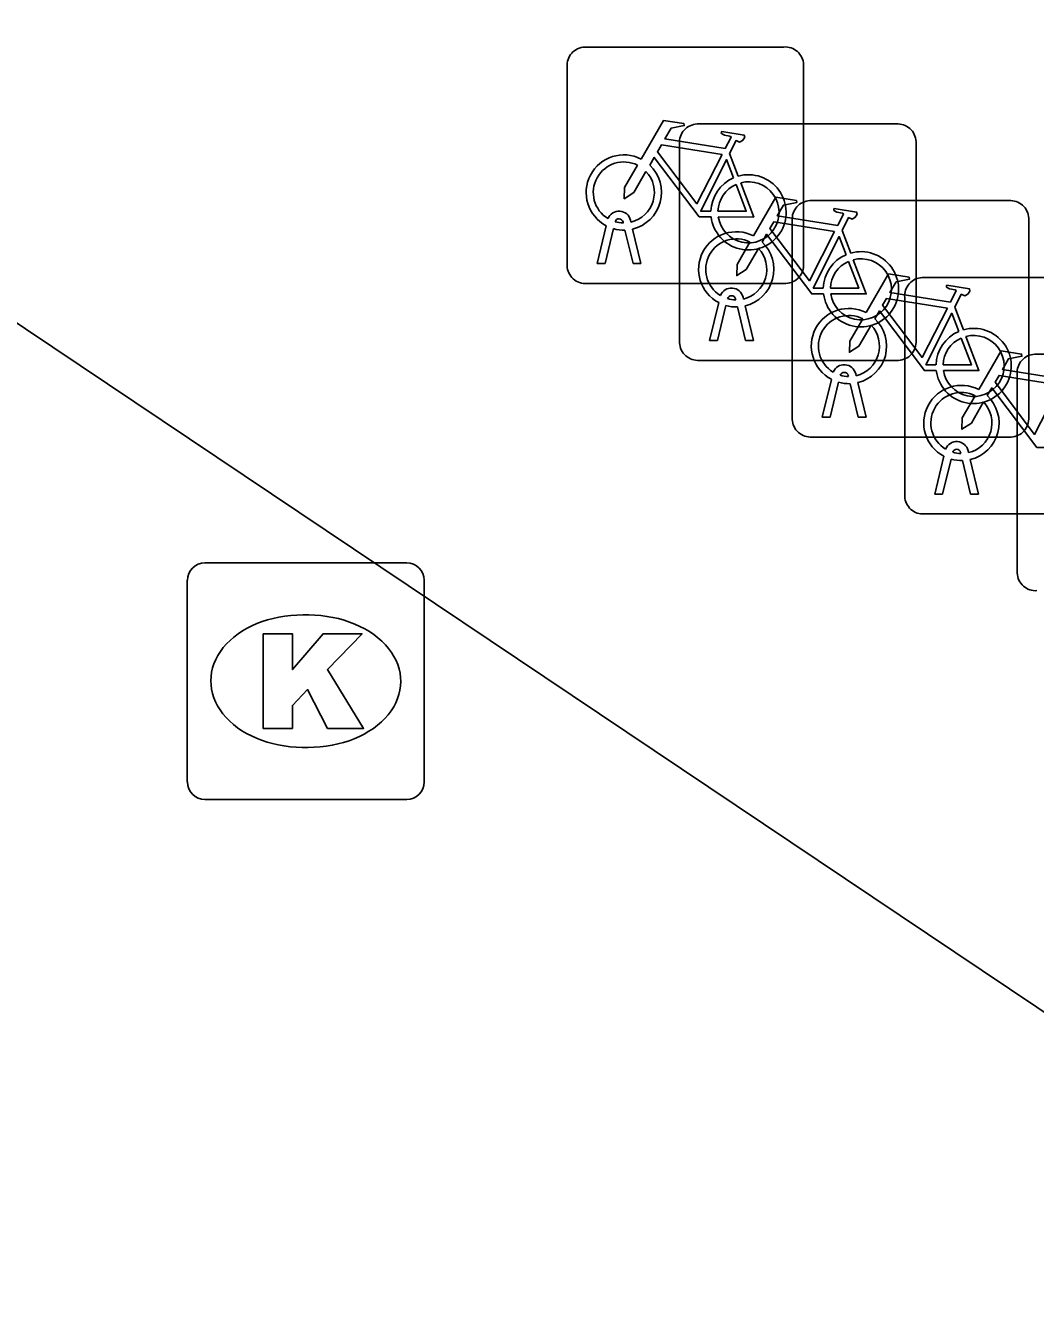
# Model space of a CAD drawing. Extents: x 159280 to 160375, y 384531 to 385872.
# Drawn here: x 159910.48 to 159914.74, y 384588.18 to 384593.57 of the extents above; entities that cross this region are included whole.
import ezdxf

# ---------------------------------------------------------------- set-up
doc = ezdxf.new("R2010")
doc.units = 0
for name, color, linetype in [('IMGEO_Fietsenrek', 7, 'Continuous'), ('IMGEO_Kolk', 7, 'Continuous'), ('IMGEO_Voetpad_open', 7, 'Continuous')]:
    doc.layers.add(name, color=color, linetype=linetype)

msp = doc.modelspace()

# ---------------------------------------------------------------- linework, layer by layer
at = {"layer": 'IMGEO_Fietsenrek'}
for p, q in [((159912.8379, 384593.4795), (159913.6788, 384593.4795)), ((159913.6788, 384593.4795), (159912.8379, 384593.4795)), ((159912.7635, 384592.5549), (159912.7635, 384593.3958)), ((159912.7635, 384593.3958), (159912.7635, 384592.5549)), ((159913.7625, 384593.4051), (159913.7625, 384592.5642)), ((159913.7625, 384592.5642), (159913.7625, 384593.4051)), ((159913.3129, 384593.1545), (159914.1538, 384593.1545)), ((159914.1538, 384593.1545), (159913.3129, 384593.1545)), ((159913.2385, 384592.2299), (159913.2385, 384593.0708)), ((159913.2385, 384593.0708), (159913.2385, 384592.2299)), ((159914.2375, 384593.0801), (159914.2375, 384592.2392)), ((159914.2375, 384592.2392), (159914.2375, 384593.0801)), ((159913.4502, 384593.0292), (159913.4865, 384592.934)), ((159913.7889, 384592.8305), (159914.6298, 384592.8305)), ((159914.6298, 384592.8305), (159913.7889, 384592.8305)), ((159912.8905, 384592.5643), (159912.9288, 384592.7243)), ((159912.9592, 384592.7121), (159912.9239, 384592.5643)), ((159913.0009, 384592.7359), (159912.9999, 384592.7402)), ((159913.0316, 384592.7474), (159913.0334, 384592.7395)), ((159913.0404, 384592.7103), (159913.0754, 384592.5643)), ((159913.7145, 384591.9059), (159913.7145, 384592.7468)), ((159913.7145, 384592.7468), (159913.7145, 384591.9059)), ((159914.7135, 384592.7561), (159914.7135, 384591.9152)), ((159914.7135, 384591.9152), (159914.7135, 384592.7561)), ((159913.042, 384592.5643), (159913.0081, 384592.706)), ((159913.9252, 384592.7042), (159913.9615, 384592.609)), ((159912.9239, 384592.5643), (159912.8905, 384592.5643)), ((159913.0754, 384592.5643), (159913.042, 384592.5643)), ((159914.2639, 384592.5055), (159915.1048, 384592.5055)), ((159915.1048, 384592.5055), (159914.2639, 384592.5055)), ((159913.6881, 384592.4805), (159912.8472, 384592.4805)), ((159912.8472, 384592.4805), (159913.6881, 384592.4805)), ((159913.3655, 384592.2393), (159913.4038, 384592.3993)), ((159913.4342, 384592.3871), (159913.3989, 384592.2393)), ((159913.4759, 384592.4109), (159913.4749, 384592.4152)), ((159913.5066, 384592.4224), (159913.5084, 384592.4145)), ((159913.5154, 384592.3853), (159913.5504, 384592.2393)), ((159914.1895, 384591.5809), (159914.1895, 384592.4218)), ((159914.1895, 384592.4218), (159914.1895, 384591.5809)), ((159913.517, 384592.2393), (159913.4831, 384592.381)), ((159914.4012, 384592.3802), (159914.4375, 384592.285)), ((159913.3989, 384592.2393), (159913.3655, 384592.2393)), ((159913.5504, 384592.2393), (159913.517, 384592.2393)), ((159914.7389, 384592.1815), (159915.5798, 384592.1815)), ((159915.5798, 384592.1815), (159914.7389, 384592.1815)), ((159914.1631, 384592.1555), (159913.3222, 384592.1555)), ((159913.3222, 384592.1555), (159914.1631, 384592.1555)), ((159913.8415, 384591.9153), (159913.8798, 384592.0753)), ((159913.9102, 384592.0631), (159913.8749, 384591.9153)), ((159913.9519, 384592.0869), (159913.9509, 384592.0912)), ((159913.9826, 384592.0984), (159913.9844, 384592.0905)), ((159913.9914, 384592.0613), (159914.0264, 384591.9153)), ((159914.6645, 384591.2569), (159914.6645, 384592.0978)), ((159914.6645, 384592.0978), (159914.6645, 384591.2569)), ((159913.993, 384591.9153), (159913.9591, 384592.057)), ((159913.8749, 384591.9153), (159913.8415, 384591.9153)), ((159914.0264, 384591.9153), (159913.993, 384591.9153)), ((159914.6391, 384591.8315), (159913.7982, 384591.8315)), ((159913.7982, 384591.8315), (159914.6391, 384591.8315)), ((159914.3165, 384591.5903), (159914.3548, 384591.7503)), ((159914.3852, 384591.7381), (159914.3499, 384591.5903)), ((159914.4269, 384591.7619), (159914.4259, 384591.7662)), ((159914.4576, 384591.7734), (159914.4594, 384591.7655)), ((159914.468, 384591.5903), (159914.4341, 384591.732)), ((159914.4664, 384591.7363), (159914.5014, 384591.5903)), ((159914.3499, 384591.5903), (159914.3165, 384591.5903)), ((159914.5014, 384591.5903), (159914.468, 384591.5903)), ((159915.1141, 384591.5065), (159914.2732, 384591.5065)), ((159914.2732, 384591.5065), (159915.1141, 384591.5065))]:
    msp.add_line(p, q, dxfattribs=at)
for points in [[(159913.0761, 384593.0062), (159913.1708, 384593.1697), (159913.257, 384593.1559), (159913.2587, 384593.1472), (159913.2026, 384593.1363), (159913.1764, 384593.091), (159913.4316, 384593.0502)], [(159913.4316, 384593.0502), (159913.4566, 384593.099), (159913.4515, 384593.103), (159913.4283, 384593.1067), (159913.4156, 384593.1142), (159913.4146, 384593.1173), (159913.4168, 384593.1219), (159913.5116, 384593.1068), (159913.5139, 384593.0965), (159913.5045, 384593.0841), (159913.4921, 384593.0777), (159913.4776, 384593.0839), (159913.4502, 384593.0292)], [(159913.4187, 384593.025), (159913.1619, 384593.066), (159913.1452, 384593.0372), (159913.3122, 384592.8169), (159913.4187, 384593.025)], [(159913.0968, 384592.9537), (159913.0452, 384592.8645), (159913.0053, 384592.8385), (159913.0065, 384592.886), (159913.061, 384592.9802)], [(159913.3718, 384592.7615), (159913.3221, 384592.7616), (159913.1314, 384593.0133), (159913.1124, 384592.9805)], [(159913.4667, 384592.927), (159913.4374, 384593.0038), (159913.328, 384592.7857), (159913.3707, 384592.7856)], [(159913.4007, 384592.7855), (159913.5206, 384592.7853), (159913.4774, 384592.8989)], [(159913.4972, 384592.9058), (159913.5522, 384592.7612), (159913.4021, 384592.7615)], [(159913.5511, 384592.6812), (159913.6458, 384592.8447), (159913.732, 384592.8309), (159913.7337, 384592.8222), (159913.6776, 384592.8113), (159913.6514, 384592.766), (159913.9066, 384592.7252)], [(159913.9066, 384592.7252), (159913.9316, 384592.774), (159913.9265, 384592.778), (159913.9033, 384592.7817), (159913.8906, 384592.7892), (159913.8896, 384592.7923), (159913.8918, 384592.7969), (159913.9866, 384592.7818), (159913.9889, 384592.7715), (159913.9795, 384592.7591), (159913.9671, 384592.7527), (159913.9526, 384592.7589), (159913.9252, 384592.7042)], [(159913.8937, 384592.7), (159913.6369, 384592.741), (159913.6202, 384592.7122), (159913.7872, 384592.4919), (159913.8937, 384592.7)], [(159913.5718, 384592.6287), (159913.5202, 384592.5395), (159913.4803, 384592.5135), (159913.4815, 384592.561), (159913.536, 384592.6552)], [(159913.8468, 384592.4365), (159913.7971, 384592.4366), (159913.6064, 384592.6883), (159913.5874, 384592.6555)], [(159913.9417, 384592.602), (159913.9124, 384592.6788), (159913.803, 384592.4607), (159913.8457, 384592.4606)], [(159913.8757, 384592.4605), (159913.9956, 384592.4603), (159913.9524, 384592.5739)], [(159913.9722, 384592.5808), (159914.0272, 384592.4362), (159913.8771, 384592.4365)], [(159914.0271, 384592.3572), (159914.1218, 384592.5207), (159914.208, 384592.5069), (159914.2097, 384592.4982), (159914.1536, 384592.4873), (159914.1274, 384592.442), (159914.3826, 384592.4012)], [(159914.3826, 384592.4012), (159914.4076, 384592.45), (159914.4025, 384592.454), (159914.3793, 384592.4577), (159914.3666, 384592.4652), (159914.3656, 384592.4683), (159914.3678, 384592.4729), (159914.4626, 384592.4578), (159914.4649, 384592.4475), (159914.4555, 384592.4351), (159914.4431, 384592.4287), (159914.4286, 384592.4349), (159914.4012, 384592.3802)], [(159914.3697, 384592.376), (159914.1129, 384592.417), (159914.0962, 384592.3882), (159914.2632, 384592.1679), (159914.3697, 384592.376)], [(159914.0478, 384592.3047), (159913.9962, 384592.2155), (159913.9563, 384592.1895), (159913.9575, 384592.237), (159914.012, 384592.3312)], [(159914.3228, 384592.1125), (159914.2731, 384592.1126), (159914.0824, 384592.3643), (159914.0634, 384592.3315)], [(159914.4177, 384592.278), (159914.3884, 384592.3548), (159914.279, 384592.1367), (159914.3217, 384592.1366)], [(159914.3517, 384592.1365), (159914.4716, 384592.1363), (159914.4284, 384592.2499)], [(159914.4482, 384592.2568), (159914.5032, 384592.1122), (159914.3531, 384592.1125)], [(159914.5021, 384592.0322), (159914.5968, 384592.1957), (159914.683, 384592.1819), (159914.6847, 384592.1732), (159914.6286, 384592.1623), (159914.6024, 384592.117), (159914.8576, 384592.0762)], [(159914.8447, 384592.051), (159914.5879, 384592.092), (159914.5712, 384592.0632), (159914.7382, 384591.8429), (159914.8447, 384592.051)], [(159914.7978, 384591.7875), (159914.7481, 384591.7876), (159914.5574, 384592.0393), (159914.5384, 384592.0065)], [(159914.5228, 384591.9797), (159914.4712, 384591.8905), (159914.4313, 384591.8645), (159914.4325, 384591.912), (159914.487, 384592.0062)]]:
    msp.add_lwpolyline(points, dxfattribs=at)
for centre, radius, start, end in [((159912.8412, 384593.4016), 0.0779, 92.4484, 184.2845), ((159912.8412, 384593.4016), 0.0779, 92.4484, 184.2845), ((159913.6846, 384593.4018), 0.0779, 2.4484, 94.2845), ((159913.6846, 384593.4018), 0.0779, 2.4484, 94.2845), ((159913.3162, 384593.0766), 0.0779, 92.4484, 184.2845), ((159913.3162, 384593.0766), 0.0779, 92.4484, 184.2845), ((159914.1596, 384593.0768), 0.0779, 2.4484, 94.2845), ((159914.1596, 384593.0768), 0.0779, 2.4484, 94.2845), ((159913.0031, 384592.8649), 0.159, 62.6766, 242.1369), ((159913.0031, 384592.8649), 0.129, 63.3192, 238.903), ((159913.0031, 384592.8649), 0.159, 283.5766, 46.6042), ((159913.0031, 384592.8649), 0.129, 283.6043, 43.4302), ((159913.5297, 384592.7809), 0.159, 113.3408, 178.3217), ((159913.5297, 384592.7809), 0.159, 187.0065, 105.7708), ((159913.5297, 384592.7809), 0.129, 113.923, 177.9556), ((159913.5297, 384592.7809), 0.129, 188.6715, 104.5883), ((159913.7922, 384592.7526), 0.0779, 92.4484, 184.2845), ((159913.7922, 384592.7526), 0.0779, 92.4484, 184.2845), ((159914.6356, 384592.7528), 0.0779, 2.4484, 94.2845), ((159914.6356, 384592.7528), 0.0779, 2.4484, 94.2845), ((159912.9829, 384592.7363), 0.0499, 12.8025, 158.6934), ((159913.0031, 384592.8649), 0.159, 253.9967, 271.7867), ((159912.9829, 384592.7363), 0.0174, 12.8025, 163.4502), ((159913.0031, 384592.8649), 0.129, 253.415, 269.0204), ((159913.4781, 384592.5399), 0.159, 62.6766, 242.1369), ((159913.4781, 384592.5399), 0.129, 63.3192, 238.903), ((159913.4781, 384592.5399), 0.159, 283.5766, 46.6042), ((159913.4781, 384592.5399), 0.129, 283.6043, 43.4302), ((159914.0047, 384592.4559), 0.159, 113.3408, 178.3217), ((159914.0047, 384592.4559), 0.159, 187.0065, 105.7708), ((159912.8414, 384592.5582), 0.0779, 182.4484, 274.2845), ((159912.8414, 384592.5582), 0.0779, 182.4484, 274.2845), ((159913.6848, 384592.5584), 0.0779, 272.4484, 4.2845), ((159913.6848, 384592.5584), 0.0779, 272.4484, 4.2845), ((159914.0047, 384592.4559), 0.129, 113.923, 177.9556), ((159914.0047, 384592.4559), 0.129, 188.6715, 104.5883), ((159914.2672, 384592.4276), 0.0779, 92.4484, 184.2845), ((159914.2672, 384592.4276), 0.0779, 92.4484, 184.2845), ((159913.4579, 384592.4113), 0.0499, 12.8025, 158.6934), ((159913.4781, 384592.5399), 0.159, 253.9967, 271.7867), ((159913.4579, 384592.4113), 0.0174, 12.8025, 163.4502), ((159913.4781, 384592.5399), 0.129, 253.415, 269.0204), ((159913.9541, 384592.2159), 0.159, 62.6766, 242.1369), ((159913.9541, 384592.2159), 0.129, 63.3192, 238.903), ((159913.9541, 384592.2159), 0.159, 283.5766, 46.6042), ((159913.9541, 384592.2159), 0.129, 283.6043, 43.4302), ((159914.4807, 384592.1319), 0.159, 113.3408, 178.3217), ((159914.4807, 384592.1319), 0.159, 187.0065, 105.7708), ((159913.3164, 384592.2332), 0.0779, 182.4484, 274.2845), ((159913.3164, 384592.2332), 0.0779, 182.4484, 274.2845), ((159914.1598, 384592.2334), 0.0779, 272.4484, 4.2845), ((159914.1598, 384592.2334), 0.0779, 272.4484, 4.2845), ((159914.4807, 384592.1319), 0.129, 113.923, 177.9556), ((159914.4807, 384592.1319), 0.129, 188.6715, 104.5883), ((159914.7422, 384592.1036), 0.0779, 92.4484, 184.2845), ((159914.7422, 384592.1036), 0.0779, 92.4484, 184.2845), ((159913.9339, 384592.0873), 0.0499, 12.8025, 158.6934), ((159913.9541, 384592.2159), 0.159, 253.9967, 271.7867), ((159913.9339, 384592.0873), 0.0174, 12.8025, 163.4502), ((159913.9541, 384592.2159), 0.129, 253.415, 269.0204), ((159914.4291, 384591.8909), 0.159, 62.6766, 242.1369), ((159914.4291, 384591.8909), 0.129, 63.3192, 238.903), ((159914.4291, 384591.8909), 0.129, 283.6043, 43.4302), ((159914.4291, 384591.8909), 0.159, 283.5766, 46.6042), ((159913.7924, 384591.9092), 0.0779, 182.4484, 274.2845), ((159913.7924, 384591.9092), 0.0779, 182.4484, 274.2845), ((159914.6358, 384591.9094), 0.0779, 272.4484, 4.2845), ((159914.6358, 384591.9094), 0.0779, 272.4484, 4.2845), ((159914.4089, 384591.7623), 0.0499, 12.8025, 158.6934), ((159914.4291, 384591.8909), 0.159, 253.9967, 271.7867), ((159914.4089, 384591.7623), 0.0174, 12.8025, 163.4502), ((159914.4291, 384591.8909), 0.129, 253.415, 269.0204), ((159914.2674, 384591.5842), 0.0779, 182.4484, 274.2845), ((159914.2674, 384591.5842), 0.0779, 182.4484, 274.2845), ((159914.7424, 384591.2602), 0.0779, 182.4484, 274.2845), ((159914.7424, 384591.2602), 0.0779, 182.4484, 274.2845)]:
    msp.add_arc(centre, radius, start, end, dxfattribs=at)
at = {"layer": 'IMGEO_Kolk'}
for p, q in [((159911.2339, 384591.3005), (159912.0861, 384591.3005)), ((159911.1595, 384590.3739), (159911.1595, 384591.2261)), ((159912.1605, 384591.2261), (159912.1605, 384590.3739)), ((159911.6475, 384591.0797), (159911.6725, 384591.0797)), ((159911.6695, 384590.5203), (159911.6446, 384590.5203)), ((159912.0861, 384590.2995), (159911.2339, 384590.2995))]:
    msp.add_line(p, q, dxfattribs=at)
for points in [[(159911.2339, 384591.3005), (159912.0861, 384591.3005)], [(159911.1595, 384590.3739), (159911.1595, 384591.2261)], [(159912.1605, 384591.2261), (159912.1605, 384590.3739)], [(159911.4797, 384591), (159911.6032, 384591), (159911.6032, 384590.8488), (159911.7328, 384591), (159911.8974, 384591), (159911.7513, 384590.8491), (159911.9039, 384590.6), (159911.7516, 384590.6), (159911.6673, 384590.7642), (159911.6032, 384590.6972), (159911.6032, 384590.6), (159911.4797, 384590.6), (159911.4797, 384591)], [(159912.0861, 384590.2995), (159911.2339, 384590.2995)]]:
    msp.add_lwpolyline(points, dxfattribs=at)
for centre, start, end in [((159911.236, 384591.224), 91.552, 178.448), ((159911.236, 384591.224), 91.552, 178.448), ((159912.084, 384591.224), 1.552, 88.448), ((159912.084, 384591.224), 1.552, 88.448), ((159911.236, 384590.376), 181.552, 268.448), ((159911.236, 384590.376), 181.552, 268.448), ((159912.084, 384590.376), 271.552, 358.448), ((159912.084, 384590.376), 271.552, 358.448)]:
    msp.add_arc(centre, 0.0765, start, end, dxfattribs=at)
for centre, major_axis, ratio, start_param, end_param in [((159911.646, 384590.8), (-0.3872, 0.002), 0.722429, 4.712389, 7.853982), ((159911.671, 384590.8), (-0.3901, 0.002), 0.717154, 1.570796, 4.712389)]:
    msp.add_ellipse(centre, major_axis=major_axis, ratio=ratio, start_param=start_param, end_param=end_param, dxfattribs=at)
at = {"layer": 'IMGEO_Voetpad_open'}
msp.add_lwpolyline([(159919.026, 384591.806), (159916.595, 384588.183), (159908.743, 384593.451), (159911.174, 384597.074), (159919.026, 384591.806)], dxfattribs=at)

doc.saveas('drawing.dxf')
